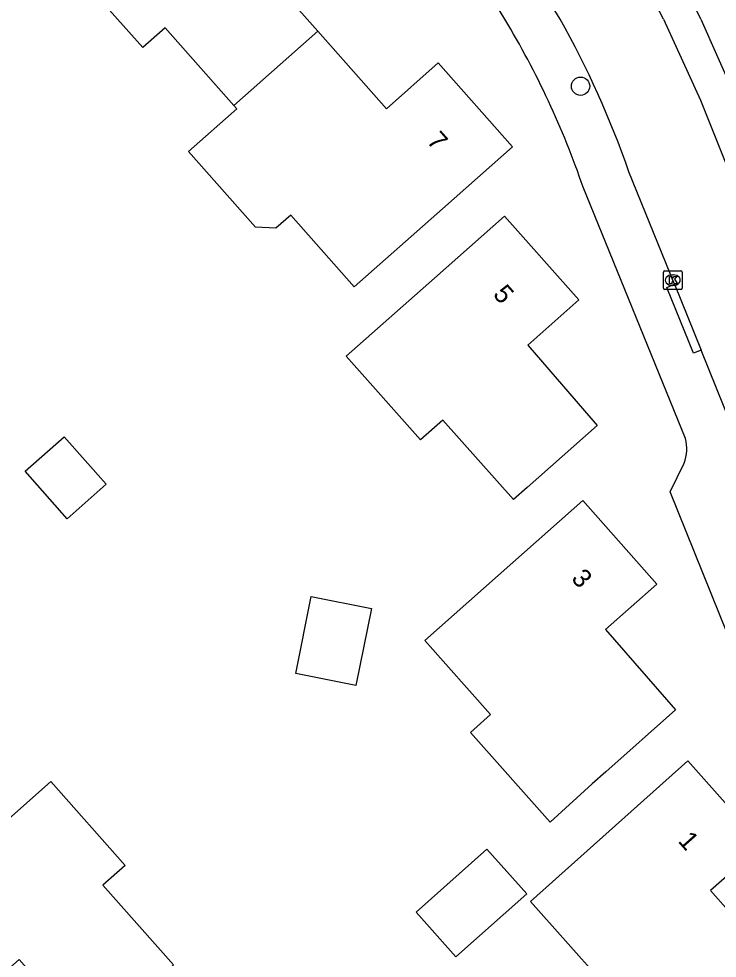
# Model space of a CAD drawing. Extents: x 157321 to 158827, y 386650 to 388532.
# Drawn here: x 157693.2 to 157730.5, y 387949.8 to 388000 of the extents above; entities that cross this region are included whole.
import ezdxf

# ---------------------------------------------------------------- set-up
doc = ezdxf.new("R2010")
doc.units = 0
for name, color, linetype in [('IMGEO_Boom', 7, 'Continuous'), ('IMGEO_Kolk', 7, 'Continuous'), ('IMGEO_Pand', 7, 'Continuous'), ('IMGEO_Pand_nummerreeks', 7, 'Continuous'), ('IMGEO_Rijbaan_lokaal_open', 7, 'Continuous'), ('IMGEO_Voetpad_open', 7, 'Continuous')]:
    doc.layers.add(name, color=color, linetype=linetype)

msp = doc.modelspace()

# ---------------------------------------------------------------- linework, layer by layer
at = {"layer": 'IMGEO_Boom'}
msp.add_circle((157723.2, 387996.418), 0.489, dxfattribs=at)
at = {"layer": 'IMGEO_Kolk'}
for p, q in [((157727.626, 387985.63), (157727.626, 387986.482)), ((157727.701, 387986.556), (157728.553, 387986.556)), ((157728.114, 387986.336), (157728.139, 387986.336)), ((157728.627, 387986.482), (157728.627, 387985.63)), ((157728.137, 387985.776), (157728.112, 387985.776)), ((157728.553, 387985.556), (157727.701, 387985.556))]:
    msp.add_line(p, q, dxfattribs=at)
for points in [[(157727.626, 387985.63), (157727.626, 387986.482)], [(157727.701, 387986.556), (157728.553, 387986.556)], [(157727.947, 387986.256), (157728.07, 387986.256), (157728.07, 387986.105), (157728.2, 387986.256), (157728.364, 387986.256), (157728.218, 387986.105), (157728.371, 387985.856), (157728.219, 387985.856), (157728.134, 387986.02), (157728.07, 387985.953), (157728.07, 387985.856), (157727.947, 387985.856), (157727.947, 387986.256)], [(157728.627, 387986.482), (157728.627, 387985.63)], [(157728.553, 387985.556), (157727.701, 387985.556)]]:
    msp.add_lwpolyline(points, dxfattribs=at)
for centre, start, end in [((157727.703, 387986.48), 91.552, 178.448), ((157727.703, 387986.48), 91.552, 178.448), ((157728.551, 387986.48), 1.552, 88.448), ((157728.551, 387986.48), 1.552, 88.448), ((157727.703, 387985.632), 181.552, 268.448), ((157727.703, 387985.632), 181.552, 268.448), ((157728.551, 387985.632), 271.552, 358.448), ((157728.551, 387985.632), 271.552, 358.448)]:
    msp.add_arc(centre, 0.0765, start, end, dxfattribs=at)
for centre, major_axis, ratio, start_param, end_param in [((157728.113, 387986.056), (-0.387, 0.002), 0.722429, 4.712389, 7.853982), ((157728.138, 387986.056), (-0.39, 0.002), 0.717154, 1.570796, 4.712389)]:
    msp.add_ellipse(centre, major_axis=major_axis, ratio=ratio, start_param=start_param, end_param=end_param, dxfattribs=at)
at = {"layer": 'IMGEO_Pand'}
for points in [[(157704.679, 387995.394), (157701.016, 387999.537), (157699.82, 387998.479), (157698.475, 388000), (157695.859, 388002.959), (157700.564, 388007.119), (157704.31, 388010.43), (157708.27, 388005.94), (157705.51, 388003.497), (157708.606, 388000), (157709.175, 387999.357)], [(157709.175, 387999.357), (157712.84, 387995.217), (157715.6, 387997.66), (157719.57, 387993.17), (157715.824, 387989.859), (157711.119, 387985.699), (157707.727, 387989.535), (157706.928, 387988.829), (157705.836, 387988.895), (157702.27, 387992.927), (157704.849, 387995.201), (157704.679, 387995.394)], [(157704.679, 387995.394), (157709.175, 387999.357)], [(157719.14, 387989.47), (157723.1, 387985), (157720.38, 387982.59), (157724.09, 387978.3), (157720.351, 387974.981), (157719.625, 387974.336), (157715.853, 387978.585), (157714.661, 387977.526), (157710.69, 387981.998), (157715.395, 387986.158), (157719.14, 387989.47)], [(157697.866, 387975.149), (157695.786, 387973.31), (157693.538, 387975.854), (157695.617, 387977.692), (157697.866, 387975.149)], [(157714.892, 387966.803), (157719.582, 387970.97), (157723.32, 387974.29), (157727.28, 387969.82), (157724.53, 387967.4), (157728.28, 387963.11), (157724.543, 387959.789), (157723.828, 387959.153), (157721.579, 387957.108), (157717.321, 387961.897), (157718.4, 387962.856), (157714.892, 387966.803)], [(157712.028, 387968.52), (157711.208, 387964.4), (157708.002, 387965.038), (157708.822, 387969.158), (157712.028, 387968.52)], [(157728.93, 387960.37), (157732.92, 387955.89), (157730.14, 387953.45), (157733.91, 387949.18), (157735.644, 387947.216), (157732.869, 387944.76), (157731.136, 387946.722), (157729.44, 387945.22), (157728.868, 387945.864), (157726.714, 387943.951), (157723.294, 387947.803), (157724.258, 387948.659), (157720.521, 387952.868), (157728.93, 387960.37)], [(157698.887, 387954.793), (157697.691, 387953.734), (157701.466, 387949.474), (157700.725, 387948.821), (157696.972, 387945.516), (157693.226, 387949.773), (157690.45, 387947.33), (157686.49, 387951.8), (157690.233, 387955.117), (157694.92, 387959.27), (157698.887, 387954.793)], [(157718.196, 387955.661), (157720.326, 387953.274), (157716.544, 387949.901), (157714.415, 387952.287), (157718.196, 387955.661)]]:
    msp.add_lwpolyline(points, dxfattribs=at)
at = {"layer": 'IMGEO_Rijbaan_lokaal_open'}
for points in [[(157722.111, 388000), (157719.356, 388004.483)], [(157727.625, 388000), (157729.598, 387995.672), (157745.369, 387956.26)], [(157728.214, 387985.833), (157725.786, 387991.843)], [(157728.214, 387985.833), (157729.637, 387982.309)], [(157733.766, 387972.086), (157729.637, 387982.309)]]:
    msp.add_lwpolyline(points, dxfattribs=at)
for centre, radius, start, end in [((157672.877, 387972.272), 61.369, 26.86057, 40.46051), ((157676.913, 387974.73), 51.783, 19.2974, 29.2089)]:
    msp.add_arc(centre, radius, start, end, dxfattribs=at)
at = {"layer": 'IMGEO_Voetpad_open'}
for points in [[(157729.621, 388000), (157731.443, 387995.898), (157743.333, 387966.168)], [(157728.799, 387977.595), (157723.34, 387991.023)], [(157729.637, 387982.309), (157729.241, 387982.155), (157727.808, 387985.664), (157728.214, 387985.833)], [(157738.52, 387948.612), (157727.978, 387974.746), (157728.727, 387976.286)]]:
    msp.add_lwpolyline(points, dxfattribs=at)
for centre, radius, start, end in [((157670.818, 387971.198), 68.043, 25.04236, 42.41509), ((157672.569, 387972.121), 63.499, 26.04284, 40.05946), ((157678.169, 387975.028), 47.996, 31.3522, 40.6386), ((157678.794, 387975.729), 47.098, 18.9489, 31.0192), ((157726.833, 387977.047), 2.041, 338.1157, 15.5876)]:
    msp.add_arc(centre, radius, start, end, dxfattribs=at)

# ---------------------------------------------------------------- texts
at = {"layer": 'IMGEO_Pand_nummerreeks'}
for s, rotation, p in [('7', 311.4819, (157714.946, 387993.449)), ('5', 311.5379, (157718.482, 387985.266)), ('3', 311.5392, (157722.663, 387970.086)), ('1', 311.6882, (157728.368, 387956.069))]:
    msp.add_text(s, height=1, rotation=rotation, dxfattribs=at).set_placement(p)

doc.saveas('drawing.dxf')
